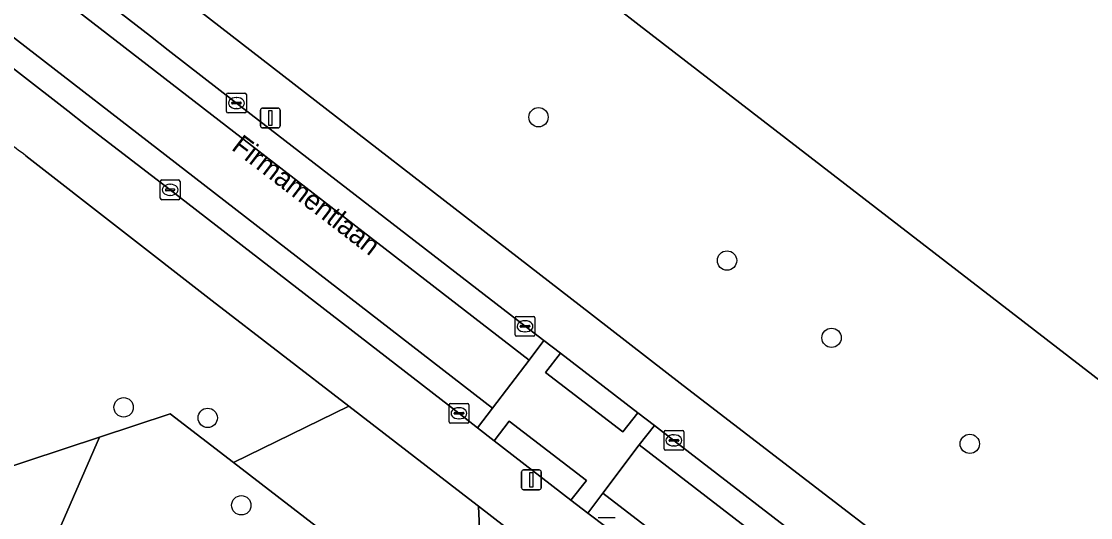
# Model space of a CAD drawing. Extents: x 161928 to 163071, y 386474 to 387428.
# Drawn here: x 162422.4 to 162476.5, y 386696.8 to 386721.9 of the extents above; entities that cross this region are included whole.
import ezdxf

# ---------------------------------------------------------------- set-up
doc = ezdxf.new("R2010")
doc.units = 0
for name, color, linetype in [('IMGEO_Boom', 7, 'Continuous'), ('IMGEO_Groenvoorziening', 7, 'Continuous'), ('IMGEO_Kolk', 7, 'Continuous'), ('IMGEO_Lichtmast', 7, 'Continuous'), ('IMGEO_Meer_plas_ven_vijver', 7, 'Continuous'), ('IMGEO_Openbare_ruimte_label', 7, 'Continuous'), ('IMGEO_Rijbaan_lokaal_gesloten', 7, 'Continuous'), ('IMGEO_Rijbaan_lokaal_open', 7, 'Continuous'), ('IMGEO_Voetpad_open', 7, 'Continuous')]:
    doc.layers.add(name, color=color, linetype=linetype)

msp = doc.modelspace()

# ---------------------------------------------------------------- linework, layer by layer
at = {"layer": 'IMGEO_Boom'}
for centre in [(162448.545, 386717.072), (162458.076, 386709.825), (162463.362, 386705.92), (162427.569, 386702.406), (162431.818, 386701.872), (162470.35, 386700.56), (162433.518, 386697.453)]:
    msp.add_circle(centre, 0.489, dxfattribs=at)
at = {"layer": 'IMGEO_Groenvoorziening'}
for points in [[(162525.627, 386668.286), (162525.473, 386668.394), (162523.341, 386669.895), (162519.471, 386672.969), (162513.91, 386676.495), (162503.146, 386684.039), (162500, 386686.562), (162493.129, 386692.071), (162482.248, 386699.65), (162453.635, 386721.722), (162452.506, 386722.593), (162442.778, 386733.94), (162434.903, 386724.904), (162434.038, 386725.649), (162431.337, 386722.501), (162451.273, 386707.066), (162455.865, 386703.513), (162473.241, 386690.166), (162490.194, 386677.12), (162500.303, 386669.375)], [(162420.654, 386716.567), (162420.498, 386714.935), (162421.239, 386714.038), (162419.929, 386705.897), (162419.025, 386698.487), (162426.348, 386700.9), (162429.914, 386702.07), (162433.117, 386699.61), (162438.957, 386702.466), (162432.043, 386707.794), (162422.621, 386715.119)]]:
    msp.add_lwpolyline(points, dxfattribs=at)
for points in [[(162445.506, 386697.418), (162445.226, 386697.635), (162438.957, 386702.466), (162433.117, 386699.61), (162437.546, 386696.206), (162445.842, 386689.832)], [(162437.546, 386696.206), (162433.117, 386699.61), (162429.914, 386702.07), (162426.348, 386700.9), (162420.287, 386687.019), (162421.075, 386686.157), (162421.457, 386687.841), (162422.18, 386689.408), (162423.214, 386690.791), (162424.287, 386691.764), (162425.906, 386693.035), (162427.649, 386694.129), (162429.298, 386694.949), (162430.16, 386695.161), (162431.489, 386695.133), (162432.342, 386694.885), (162433.316, 386694.327), (162435.514, 386694.772)], [(162420.097, 386676.753), (162421.075, 386686.157), (162420.287, 386687.019), (162426.348, 386700.9), (162419.025, 386698.487), (162415.956, 386673.335)], [(162451.714, 386692.613), (162449.401, 386694.398), (162445.506, 386697.418), (162445.842, 386689.832), (162452.036, 386685.073)]]:
    msp.add_lwpolyline(points, close=True, dxfattribs=at)
msp.add_arc((162386.272, 386667.802), 59.667, 52.46868, 54.8143, dxfattribs=at)
at = {"layer": 'IMGEO_Kolk'}
for p, q in [((162432.771, 386717.36), (162432.771, 386718.212)), ((162432.846, 386718.286), (162433.698, 386718.286)), ((162433.03, 386717.78), (162433.03, 386717.792)), ((162433.073, 386717.829), (162433.471, 386717.829)), ((162433.259, 386718.066), (162433.284, 386718.066)), ((162433.514, 386717.792), (162433.514, 386717.78)), ((162433.772, 386718.212), (162433.772, 386717.36)), ((162433.698, 386717.286), (162432.846, 386717.286)), ((162433.468, 386717.743), (162433.07, 386717.743)), ((162433.282, 386717.506), (162433.257, 386717.506)), ((162429.418, 386712.974), (162429.418, 386713.826)), ((162429.493, 386713.9), (162430.345, 386713.9)), ((162429.72, 386713.443), (162430.118, 386713.443)), ((162429.906, 386713.68), (162429.931, 386713.68)), ((162430.419, 386713.826), (162430.419, 386712.974)), ((162430.345, 386712.9), (162429.493, 386712.9)), ((162429.677, 386713.394), (162429.677, 386713.406)), ((162430.115, 386713.357), (162429.717, 386713.357)), ((162429.929, 386713.12), (162429.904, 386713.12)), ((162430.161, 386713.406), (162430.161, 386713.394)), ((162447.436, 386707.002), (162448.288, 386707.002)), ((162447.361, 386706.076), (162447.361, 386706.928)), ((162447.62, 386706.496), (162447.62, 386706.508)), ((162448.058, 386706.459), (162447.66, 386706.459)), ((162447.663, 386706.545), (162448.061, 386706.545)), ((162447.849, 386706.782), (162447.874, 386706.782)), ((162448.104, 386706.508), (162448.104, 386706.496)), ((162448.362, 386706.928), (162448.362, 386706.076)), ((162448.288, 386706.002), (162447.436, 386706.002)), ((162447.872, 386706.222), (162447.847, 386706.222)), ((162444.022, 386701.679), (162444.022, 386702.531)), ((162444.097, 386702.605), (162444.949, 386702.605)), ((162444.281, 386702.099), (162444.281, 386702.111)), ((162444.324, 386702.148), (162444.722, 386702.148)), ((162444.51, 386702.385), (162444.535, 386702.385)), ((162444.765, 386702.111), (162444.765, 386702.099)), ((162445.023, 386702.531), (162445.023, 386701.679)), ((162444.949, 386701.605), (162444.097, 386701.605)), ((162444.719, 386702.062), (162444.321, 386702.062)), ((162444.533, 386701.825), (162444.508, 386701.825)), ((162454.89, 386700.311), (162454.89, 386701.163)), ((162454.965, 386701.237), (162455.817, 386701.237)), ((162455.378, 386701.017), (162455.403, 386701.017)), ((162455.891, 386701.163), (162455.891, 386700.311)), ((162455.149, 386700.731), (162455.149, 386700.743)), ((162455.587, 386700.694), (162455.189, 386700.694)), ((162455.192, 386700.78), (162455.59, 386700.78)), ((162455.401, 386700.457), (162455.376, 386700.457)), ((162455.633, 386700.743), (162455.633, 386700.731)), ((162455.817, 386700.237), (162454.965, 386700.237)), ((162451.569, 386696.831), (162452.421, 386696.831))]:
    msp.add_line(p, q, dxfattribs=at)
for points in [[(162432.771, 386717.36), (162432.771, 386718.212)], [(162432.846, 386718.286), (162433.698, 386718.286)], [(162433.772, 386718.212), (162433.772, 386717.36)], [(162433.698, 386717.286), (162432.846, 386717.286)], [(162429.418, 386712.974), (162429.418, 386713.826)], [(162429.493, 386713.9), (162430.345, 386713.9)], [(162430.419, 386713.826), (162430.419, 386712.974)], [(162430.345, 386712.9), (162429.493, 386712.9)], [(162447.436, 386707.002), (162448.288, 386707.002)], [(162447.361, 386706.076), (162447.361, 386706.928)], [(162448.362, 386706.928), (162448.362, 386706.076)], [(162448.288, 386706.002), (162447.436, 386706.002)], [(162444.022, 386701.679), (162444.022, 386702.531)], [(162444.097, 386702.605), (162444.949, 386702.605)], [(162445.023, 386702.531), (162445.023, 386701.679)], [(162444.949, 386701.605), (162444.097, 386701.605)], [(162454.89, 386700.311), (162454.89, 386701.163)], [(162454.965, 386701.237), (162455.817, 386701.237)], [(162455.891, 386701.163), (162455.891, 386700.311)], [(162455.817, 386700.237), (162454.965, 386700.237)], [(162451.569, 386696.831), (162452.421, 386696.831)]]:
    msp.add_lwpolyline(points, dxfattribs=at)
for centre, radius, start, end in [((162432.848, 386718.21), 0.0765, 91.552, 178.448), ((162432.848, 386718.21), 0.0765, 91.552, 178.448), ((162433.07, 386717.789), 0.0403, 85.8775, 175.7526), ((162433.067, 386717.779), 0.0366, 178.938, 274.7102), ((162433.471, 386717.786), 0.043, 264.8664, 352.4533), ((162433.475, 386717.791), 0.0386, 1.7309, 96.639), ((162433.696, 386718.21), 0.0765, 1.552, 88.448), ((162433.696, 386718.21), 0.0765, 1.552, 88.448), ((162432.848, 386717.362), 0.0765, 181.552, 268.448), ((162432.848, 386717.362), 0.0765, 181.552, 268.448), ((162433.696, 386717.362), 0.0765, 271.552, 358.448), ((162433.696, 386717.362), 0.0765, 271.552, 358.448), ((162429.495, 386713.824), 0.0765, 91.552, 178.448), ((162429.495, 386713.824), 0.0765, 91.552, 178.448), ((162429.717, 386713.403), 0.0403, 85.8775, 175.7526), ((162430.122, 386713.405), 0.0386, 1.7309, 96.639), ((162430.343, 386713.824), 0.0765, 1.552, 88.448), ((162430.343, 386713.824), 0.0765, 1.552, 88.448), ((162429.495, 386712.976), 0.0765, 181.552, 268.448), ((162429.495, 386712.976), 0.0765, 181.552, 268.448), ((162429.714, 386713.393), 0.0366, 178.938, 274.7102), ((162430.118, 386713.4), 0.043, 264.8664, 352.4533), ((162430.343, 386712.976), 0.0765, 271.552, 358.448), ((162430.343, 386712.976), 0.0765, 271.552, 358.448), ((162447.438, 386706.926), 0.0765, 91.552, 178.448), ((162447.438, 386706.926), 0.0765, 91.552, 178.448), ((162448.286, 386706.926), 0.0765, 1.552, 88.448), ((162448.286, 386706.926), 0.0765, 1.552, 88.448), ((162447.66, 386706.505), 0.0403, 85.8775, 175.7526), ((162447.657, 386706.495), 0.0366, 178.938, 274.7102), ((162448.061, 386706.502), 0.043, 264.8664, 352.4533), ((162448.065, 386706.507), 0.0386, 1.7309, 96.639), ((162447.438, 386706.078), 0.0765, 181.552, 268.448), ((162447.438, 386706.078), 0.0765, 181.552, 268.448), ((162448.286, 386706.078), 0.0765, 271.552, 358.448), ((162448.286, 386706.078), 0.0765, 271.552, 358.448), ((162444.099, 386702.529), 0.0765, 91.552, 178.448), ((162444.099, 386702.529), 0.0765, 91.552, 178.448), ((162444.321, 386702.108), 0.0403, 85.8775, 175.7526), ((162444.318, 386702.098), 0.0366, 178.938, 274.7102), ((162444.722, 386702.105), 0.043, 264.8664, 352.4533), ((162444.726, 386702.11), 0.0386, 1.7309, 96.639), ((162444.947, 386702.529), 0.0765, 1.552, 88.448), ((162444.947, 386702.529), 0.0765, 1.552, 88.448), ((162444.099, 386701.681), 0.0765, 181.552, 268.448), ((162444.099, 386701.681), 0.0765, 181.552, 268.448), ((162444.947, 386701.681), 0.0765, 271.552, 358.448), ((162444.947, 386701.681), 0.0765, 271.552, 358.448), ((162454.967, 386701.161), 0.0765, 91.552, 178.448), ((162454.967, 386701.161), 0.0765, 91.552, 178.448), ((162455.815, 386701.161), 0.0765, 1.552, 88.448), ((162455.815, 386701.161), 0.0765, 1.552, 88.448), ((162455.189, 386700.74), 0.0403, 85.8775, 175.7526), ((162455.186, 386700.73), 0.0366, 178.938, 274.7102), ((162455.59, 386700.737), 0.043, 264.8664, 352.4533), ((162455.594, 386700.742), 0.0386, 1.7309, 96.639), ((162454.967, 386700.313), 0.0765, 181.552, 268.448), ((162454.967, 386700.313), 0.0765, 181.552, 268.448), ((162455.815, 386700.313), 0.0765, 271.552, 358.448), ((162455.815, 386700.313), 0.0765, 271.552, 358.448)]:
    msp.add_arc(centre, radius, start, end, dxfattribs=at)
for centre, major_axis, ratio, start_param, end_param in [((162433.258, 386717.786), (-0.387, 0.002), 0.722429, 4.712389, 7.853982), ((162433.283, 386717.786), (-0.39, 0.002), 0.717154, 1.570796, 4.712389), ((162429.905, 386713.4), (-0.387, 0.002), 0.722429, 4.712389, 7.853982), ((162429.93, 386713.4), (-0.39, 0.002), 0.717154, 1.570796, 4.712389), ((162447.848, 386706.502), (-0.387, 0.002), 0.722429, 4.712389, 7.853982), ((162447.873, 386706.502), (-0.39, 0.002), 0.717154, 1.570796, 4.712389), ((162444.509, 386702.105), (-0.387, 0.002), 0.722429, 4.712389, 7.853982), ((162444.534, 386702.105), (-0.39, 0.002), 0.717154, 1.570796, 4.712389), ((162455.377, 386700.737), (-0.387, 0.002), 0.722429, 4.712389, 7.853982), ((162455.402, 386700.737), (-0.39, 0.002), 0.717154, 1.570796, 4.712389)]:
    msp.add_ellipse(centre, major_axis=major_axis, ratio=ratio, start_param=start_param, end_param=end_param, dxfattribs=at)
at = {"layer": 'IMGEO_Lichtmast'}
for p, q in [((162434.486, 386716.632), (162434.486, 386717.432)), ((162434.486, 386717.432), (162434.486, 386716.632)), ((162434.586, 386717.532), (162435.376, 386717.532)), ((162435.376, 386717.532), (162434.586, 386717.532)), ((162435.476, 386717.432), (162435.476, 386716.632)), ((162435.476, 386716.632), (162435.476, 386717.432)), ((162435.376, 386716.532), (162434.586, 386716.532)), ((162434.586, 386716.532), (162435.376, 386716.532)), ((162447.691, 386698.339), (162447.691, 386699.139)), ((162447.691, 386699.139), (162447.691, 386698.339)), ((162447.791, 386699.239), (162448.581, 386699.239)), ((162448.581, 386699.239), (162447.791, 386699.239)), ((162448.681, 386699.139), (162448.681, 386698.339)), ((162448.681, 386698.339), (162448.681, 386699.139)), ((162448.581, 386698.239), (162447.791, 386698.239)), ((162447.791, 386698.239), (162448.581, 386698.239))]:
    msp.add_line(p, q, dxfattribs=at)
for points in [[(162434.906, 386717.407), (162435.056, 386717.407), (162435.056, 386716.657), (162434.906, 386716.657), (162434.906, 386717.407)], [(162448.111, 386699.114), (162448.261, 386699.114), (162448.261, 386698.364), (162448.111, 386698.364), (162448.111, 386699.114)]]:
    msp.add_lwpolyline(points, dxfattribs=at)
for centre, start, end in [((162434.586, 386717.432), 90, 180), ((162434.586, 386717.432), 90, 180), ((162435.376, 386717.432), 0, 90), ((162435.376, 386717.432), 360, 90), ((162434.586, 386716.632), 180, 270), ((162434.586, 386716.632), 180, 270), ((162435.376, 386716.632), 270, 0), ((162435.376, 386716.632), 270, 0), ((162447.791, 386699.139), 90, 180), ((162447.791, 386699.139), 90, 180), ((162448.581, 386699.139), 0, 90), ((162448.581, 386699.139), 360, 90), ((162447.791, 386698.339), 180, 270), ((162447.791, 386698.339), 180, 270), ((162448.581, 386698.339), 270, 0), ((162448.581, 386698.339), 270, 0)]:
    msp.add_arc(centre, 0.1, start, end, dxfattribs=at)
at = {"layer": 'IMGEO_Meer_plas_ven_vijver'}
msp.add_lwpolyline([(162537.239, 386764.371), (162513.461, 386767.162), (162512.204, 386756.299), (162485.474, 386759.392), (162485.759, 386761.857), (162478.672, 386762.757), (162477.331, 386750), (162477.073, 386747.545), (162476.75, 386744.709), (162466.34, 386745.903), (162466.686, 386748.726), (162455.582, 386749.989), (162452.506, 386722.593), (162453.635, 386721.722), (162482.248, 386699.65), (162493.129, 386692.071), (162500, 386686.562), (162503.146, 386684.039), (162513.91, 386676.495), (162519.471, 386672.969), (162523.341, 386669.895)], dxfattribs=at)
at = {"layer": 'IMGEO_Rijbaan_lokaal_gesloten'}
for points in [[(162424.746, 386722.816), (162448.072, 386704.795), (162448.812, 386705.79), (162447.862, 386706.502), (162433.272, 386717.786), (162429.823, 386720.466), (162428.924, 386721.161), (162424.84, 386724.333)], [(162419.886, 386721.149), (162424.742, 386717.397), (162425.644, 386716.69), (162429.919, 386713.4), (162444.523, 386702.105), (162445.467, 386701.372), (162446.224, 386702.363), (162430.693, 386714.383)], [(162430.693, 386714.383), (162421.683, 386721.362)], [(162499.721, 386666.625), (162495.364, 386669.966), (162494.42, 386670.667), (162488.589, 386675.192), (162471.584, 386688.245), (162455.391, 386700.737), (162454.403, 386701.48), (162453.639, 386700.515), (162470.8, 386687.286), (162487.813, 386674.196), (162492.631, 386670.499), (162497.35, 386666.837)], [(162492.041, 386667.102), (162486.035, 386671.722), (162468.987, 386684.846), (162451.8, 386698.073), (162451.035, 386697.064), (162451.995, 386696.331), (162468.217, 386683.848), (162485.185, 386670.804), (162491.038, 386666.283), (162491.966, 386665.581)]]:
    msp.add_lwpolyline(points, dxfattribs=at)
for points in [[(162449.664, 386705.143), (162448.903, 386704.162), (162452.801, 386701.162), (162453.56, 386702.135)], [(162447.064, 386701.71), (162446.304, 386700.712), (162450.172, 386697.713), (162450.966, 386698.708)]]:
    msp.add_lwpolyline(points, close=True, dxfattribs=at)
at = {"layer": 'IMGEO_Rijbaan_lokaal_open'}
for points in [[(162421.683, 386721.362), (162430.693, 386714.383), (162446.224, 386702.363), (162448.072, 386704.795), (162424.746, 386722.816)], [(162497.35, 386666.837), (162492.631, 386670.499), (162487.813, 386674.196), (162470.8, 386687.286), (162453.639, 386700.515), (162451.8, 386698.073), (162468.987, 386684.846), (162486.035, 386671.722), (162492.041, 386667.102)]]:
    msp.add_lwpolyline(points, dxfattribs=at)
msp.add_lwpolyline([(162449.664, 386705.143), (162448.812, 386705.79), (162448.072, 386704.795), (162446.224, 386702.363), (162445.467, 386701.372), (162446.304, 386700.712), (162447.064, 386701.71), (162450.966, 386698.708), (162450.172, 386697.713), (162451.035, 386697.064), (162451.8, 386698.073), (162453.639, 386700.515), (162454.403, 386701.48), (162453.56, 386702.135), (162452.801, 386701.162), (162448.903, 386704.162)], close=True, dxfattribs=at)
at = {"layer": 'IMGEO_Voetpad_open'}
for points in [[(162500.303, 386669.375), (162490.194, 386677.12), (162473.241, 386690.166), (162455.865, 386703.513), (162451.273, 386707.066), (162431.337, 386722.501), (162434.038, 386725.649), (162432.302, 386726.934), (162431.9, 386726.476), (162429.561, 386723.873), (162426.056, 386726.596)], [(162424.84, 386724.333), (162428.924, 386721.161), (162429.823, 386720.466), (162433.272, 386717.786), (162447.862, 386706.502), (162448.812, 386705.79), (162449.664, 386705.143), (162453.56, 386702.135), (162454.403, 386701.48), (162455.391, 386700.737), (162471.584, 386688.245), (162488.589, 386675.192), (162494.42, 386670.667), (162495.364, 386669.966), (162499.721, 386666.625)], [(162491.966, 386665.581), (162491.038, 386666.283), (162485.185, 386670.804), (162468.217, 386683.848), (162451.995, 386696.331), (162451.035, 386697.064), (162450.172, 386697.713), (162446.304, 386700.712), (162445.467, 386701.372), (162444.523, 386702.105), (162429.919, 386713.4), (162425.644, 386716.69), (162424.742, 386717.397), (162419.886, 386721.149)], [(162422.621, 386715.119), (162432.043, 386707.794), (162438.957, 386702.466), (162445.226, 386697.635), (162445.506, 386697.418), (162449.401, 386694.398), (162451.714, 386692.613), (162465.983, 386681.602), (162466.334, 386681.331), (162467.297, 386680.59), (162469.048, 386679.245), (162483.311, 386668.283), (162488.421, 386664.371), (162490.455, 386662.814), (162491.199, 386662.244)]]:
    msp.add_lwpolyline(points, dxfattribs=at)
msp.add_arc((162386.272, 386667.802), 59.667, 52.46868, 54.8143, dxfattribs=at)

# ---------------------------------------------------------------- texts
at = {"layer": 'IMGEO_Openbare_ruimte_label'}
msp.add_text('Firmamentlaan', height=1, rotation=322.4768, dxfattribs=at).set_placement((162432.969, 386715.462))

doc.saveas('drawing.dxf')
